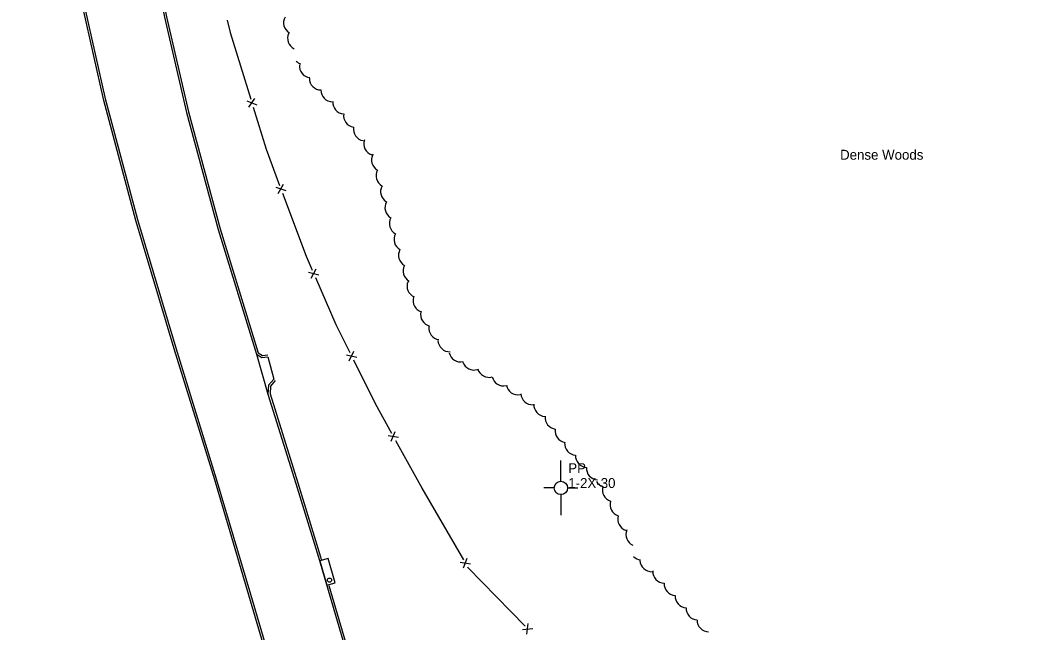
# Model space of a CAD drawing. Extents: x 2402803 to 2427059, y 6985292 to 6997652.
# Drawn here: x 2410173.1 to 2410656.6, y 6995087.1 to 6995383.4 of the extents above; entities that cross this region are included whole.
import ezdxf

# ---------------------------------------------------------------- set-up
doc = ezdxf.new("R2010")
doc.units = 0
for name, color, linetype in [('p_control ground ctrl', 7, 'Continuous'), ('p_road - paved curb', 7, 'Continuous'), ('p_road bridge end', 7, 'Continuous'), ('p_structure fence', 7, 'Continuous'), ('p_structure general', 7, 'Continuous'), ('p_veg woods', 7, 'Continuous')]:
    doc.layers.add(name, color=color, linetype=linetype)

msp = doc.modelspace()

# ---------------------------------------------------------------- linework, layer by layer
at = {"layer": 'p_control ground ctrl'}
for p, q in [((2410434.88, 6995160.09), (2410434.9, 6995170.09)), ((2410431.64, 6995156.85), (2410426.64, 6995156.86)), ((2410434.88, 6995153.61), (2410434.86, 6995143.61)), ((2410434.88, 6995156.85), (2410434.88, 6995156.89)), ((2410438.12, 6995156.85), (2410443.12, 6995156.84))]:
    msp.add_line(p, q, dxfattribs=at)
msp.add_circle((2410434.88, 6995156.85), 3.24, dxfattribs=at)
at = {"layer": 'p_road - paved curb'}
for points in [[(2410248.18, 6996257.54), (2410245.57, 6996214.32), (2410240.73, 6996154.83), (2410236.46, 6996093.88), (2410232.37, 6996040.26), (2410227.44, 6995979.21), (2410223.36, 6995926.08), (2410219.77, 6995873.63), (2410214.64, 6995799.81), (2410211.08, 6995736.02), (2410210.48, 6995676.59), (2410212.07, 6995620.46), (2410215.05, 6995567.35), (2410219.65, 6995523.18), (2410225.29, 6995482.72), (2410235.2, 6995423.36), (2410242.97, 6995384.72), (2410253.74, 6995338.65), (2410269.04, 6995282.06), (2410287.52, 6995221.56), (2410290.18, 6995219.99), (2410293.08, 6995220.28)], [(2410267.3, 6995160.76), (2410247.74, 6995224.23), (2410229.21, 6995286.35), (2410213.69, 6995344.38), (2410203.58, 6995388.98), (2410194.17, 6995437.51), (2410186.76, 6995488.89), (2410179.52, 6995549.9), (2410176.16, 6995595.77), (2410173.22, 6995650.08), (2410173.06, 6995696.88), (2410174.36, 6995742.3), (2410176.36, 6995787.9), (2410180.18, 6995837.59), (2410183.3, 6995884.02), (2410187.6, 6995941.76), (2410192.82, 6996007.66), (2410196.1, 6996054.73)], [(2410268.26, 6995161.05), (2410248.7, 6995224.52), (2410230.17, 6995286.62), (2410214.66, 6995344.62), (2410204.56, 6995389.19), (2410195.16, 6995437.68), (2410187.75, 6995489.02), (2410180.52, 6995550), (2410177.16, 6995595.83), (2410174.22, 6995650.11), (2410174.06, 6995696.87), (2410175.36, 6995742.26), (2410177.36, 6995787.84), (2410181.18, 6995837.52), (2410184.3, 6995883.95), (2410188.6, 6995941.68), (2410193.82, 6996007.59), (2410197.1, 6996054.66)], [(2410223.56, 6995502.36), (2410226.28, 6995482.87), (2410236.18, 6995423.54), (2410243.95, 6995384.93), (2410254.71, 6995338.89), (2410270, 6995282.34), (2410288.36, 6995222.22), (2410290.41, 6995221.02), (2410292.98, 6995221.28)], [(2410287.49, 6995221.56), (2410293.08, 6995202.31)], [(2410293.03, 6995220.28), (2410295.86, 6995209.56)], [(2410295.86, 6995209.56), (2410293.29, 6995206.57), (2410293.08, 6995202.31), (2410306.58, 6995159.06)], [(2410296.62, 6995208.91), (2410294.27, 6995206.18), (2410294.09, 6995202.44), (2410307.53, 6995159.36)], [(2410288.27, 6994397.26), (2410289.97, 6994397.71), (2410345.71, 6994412.39), (2410398.55, 6994426.1), (2410434.7, 6994435.66), (2410475.76, 6994446.46), (2410479.38, 6994449.13), (2410480.99, 6994452.22), (2410481.36, 6994456.65), (2410479.32, 6994463.87), (2410460.58, 6994524.7), (2410443.46, 6994580.64), (2410428.46, 6994627.99), (2410409.84, 6994692.05), (2410389.64, 6994758.4), (2410373.33, 6994810.09), (2410356.23, 6994868.32), (2410336.22, 6994935.24), (2410320.56, 6994985.28), (2410301.81, 6995044.17), (2410283.82, 6995104.93), (2410267.3, 6995160.77)], [(2410444.41, 6994580.94), (2410429.42, 6994628.28), (2410410.8, 6994692.34), (2410390.6, 6994758.7), (2410374.29, 6994810.38), (2410357.19, 6994868.6), (2410337.18, 6994935.53), (2410321.51, 6994985.58), (2410302.77, 6995044.46), (2410284.78, 6995105.21), (2410268.26, 6995161.05)], [(2410306.58, 6995159.06), (2410317.51, 6995123.26), (2410332.04, 6995073.73), (2410357.55, 6994987.95), (2410377.82, 6994919.64), (2410401.66, 6994846.48), (2410427.86, 6994761.85), (2410450.65, 6994684.83), (2410472.26, 6994613.27), (2410495.25, 6994538.26), (2410516.15, 6994469.31), (2410545.24, 6994374.36), (2410567.49, 6994301.28), (2410587.33, 6994233.52), (2410608.02, 6994165.42), (2410640.02, 6994062.88), (2410651.18, 6994026.44), (2410653.2, 6994024.73), (2410656.65, 6994024.76)], [(2410307.54, 6995159.35), (2410318.47, 6995123.55), (2410318.9, 6995122.07)], [(2410322.54, 6995109.68), (2410333, 6995074.01), (2410358.51, 6994988.23), (2410378.77, 6994919.94), (2410402.61, 6994846.78), (2410428.82, 6994762.14), (2410451.61, 6994685.12), (2410473.22, 6994613.56), (2410496.21, 6994538.55), (2410517.11, 6994469.6), (2410546.2, 6994374.65), (2410568.45, 6994301.57), (2410584.93, 6994245.29)]]:
    msp.add_lwpolyline(points, dxfattribs=at)
at = {"layer": 'p_road bridge end'}
msp.add_lwpolyline([(2410318.14, 6995121.49), (2410321.59, 6995109.74), (2410325.66, 6995110.93), (2410322.21, 6995122.68)], close=True, dxfattribs=at)
at = {"layer": 'p_structure fence'}
for p, q in [((2410282.9, 6995344.28), (2410287.67, 6995342.4)), ((2410283.85, 6995341.22), (2410286.73, 6995345.46)), ((2410298.06, 6995299.49), (2410300.69, 6995303.89)), ((2410296.94, 6995302.49), (2410301.81, 6995300.89)), ((2410312.76, 6995261.36), (2410317.71, 6995260.03)), ((2410314.04, 6995258.42), (2410316.42, 6995262.96)), ((2410331.05, 6995221.33), (2410336.05, 6995220.23)), ((2410332.46, 6995218.46), (2410334.63, 6995223.1)), ((2410352.79, 6995179.43), (2410354.74, 6995184.17)), ((2410351.24, 6995182.23), (2410356.29, 6995181.37)), ((2410354.8, 6995179.87), (2410367.74, 6995156.51)), ((2410367.65, 6995156.68), (2410387.7, 6995122.07)), ((2410386.09, 6995120.91), (2410391.16, 6995120.14)), ((2410387.7, 6995118.14), (2410389.56, 6995122.91)), ((2410418.48, 6995086.06), (2410419.11, 6995091.15)), ((2410416.25, 6995088.36), (2410421.34, 6995088.85))]:
    msp.add_line(p, q, dxfattribs=at)
for points in [[(2410273.31, 6995383.37), (2410274.76, 6995377.4), (2410284.73, 6995345.05)], [(2410285.9, 6995341.23), (2410292.19, 6995320.83), (2410298.72, 6995303.36)], [(2410300.12, 6995299.62), (2410311.54, 6995269.06), (2410314.48, 6995262.33)], [(2410316.08, 6995258.67), (2410326.03, 6995235.92), (2410332.72, 6995222.38)], [(2410334.49, 6995218.8), (2410344.91, 6995197.73), (2410352.87, 6995183.36)], [(2410389.7, 6995118.61), (2410389.87, 6995118.32), (2410417.52, 6995089.87)]]:
    msp.add_lwpolyline(points, dxfattribs=at)
at = {"layer": 'p_structure general'}
msp.add_circle((2410322.88, 6995112.23), 1, dxfattribs=at)
at = {"layer": 'p_veg woods'}
for centre, start, end in [((2410306.3, 6995382.08), 150.5572, 240.5572), ((2410308.24, 6995374.61), 154.7595, 244.7595), ((2410310.67, 6995367.55), 225.2101, 252.5915), ((2410313.97, 6995361.13), 174.3075, 264.3075), ((2410318.81, 6995355.18), 179.169, 269.169), ((2410324.38, 6995349.45), 179.169, 269.169), ((2410330.18, 6995343.54), 175.2649, 265.2649), ((2410335.37, 6995337.08), 170.9957, 260.9957), ((2410340.13, 6995330.57), 170.1585, 260.1585), ((2410345.13, 6995323.53), 161.1633, 251.1633), ((2410348.87, 6995315.67), 151.1408, 241.1408), ((2410351.1, 6995307.97), 150.7165, 240.7165), ((2410353.26, 6995300.26), 150.4919, 240.4919), ((2410355.38, 6995292.58), 150.7384, 240.7384), ((2410357.54, 6995284.9), 151.0027, 241.0027), ((2410359.74, 6995277.23), 151.0447, 241.0447), ((2410361.94, 6995269.57), 151.1554, 241.1554), ((2410364.16, 6995261.91), 151.3358, 241.3358), ((2410366.09, 6995254.55), 156.998, 246.998), ((2410368.96, 6995247.57), 163.4321, 253.4321), ((2410372.62, 6995240.75), 166.8989, 256.8989), ((2410376.6, 6995234.28), 172.5961, 262.5961), ((2410381.03, 6995228.44), 182.1669, 272.1669), ((2410386.37, 6995223.51), 192.6097, 282.6097), ((2410392.78, 6995219.59), 198.6628, 288.6628), ((2410400.11, 6995216.03), 195.8448, 285.8448), ((2410407.19, 6995211.89), 192.6293, 282.6293), ((2410414.11, 6995207.58), 190.3368, 280.3368), ((2410421.14, 6995202.79), 183.3208, 273.3208), ((2410427.43, 6995197.14), 176.753, 266.753), ((2410432.9, 6995190.94), 172.8626, 262.8626), ((2410437.75, 6995184.51), 171.4686, 261.4686), ((2410442.32, 6995178.41), 176.4075, 266.4075), ((2410447.61, 6995172.41), 176.4075, 266.4075), ((2410452.89, 6995166.42), 176.4075, 266.4075), ((2410456.88, 6995162.94), 211.6335, 252.8385), ((2410460.62, 6995155.87), 162.8385, 252.8385), ((2410464.35, 6995148.8), 162.8385, 252.8385), ((2410468.09, 6995141.72), 162.8385, 252.8385), ((2410472.03, 6995134.25), 156.4092, 246.4092), ((2410474.07, 6995127.66), 224.8535, 264.0885), ((2410478.8, 6995121.95), 182.4807, 272.4807), ((2410485.05, 6995116.43), 177.8431, 267.8431), ((2410490.49, 6995110.47), 176.6801, 266.6801), ((2410495.8, 6995104.51), 176.8872, 266.8872), ((2410501.1, 6995098.62), 177.8539, 267.8539), ((2410506.48, 6995092.82), 179.194, 269.194)]:
    msp.add_arc(centre, 5.65, start, end, dxfattribs=at)

# ---------------------------------------------------------------- texts
at = {"layer": 'p_control ground ctrl'}
for s, p in [('  PP', (2410434.9, 6995164.02)), ('  1-2X-30', (2410434.9, 6995156.82))]:
    msp.add_text(s, height=4.8, dxfattribs=at).set_placement(p)
at = {"layer": 'p_veg woods'}
msp.add_text('Dense Woods', height=4.8, dxfattribs=at).set_placement((2410570.04, 6995315.77))

doc.saveas('drawing.dxf')
